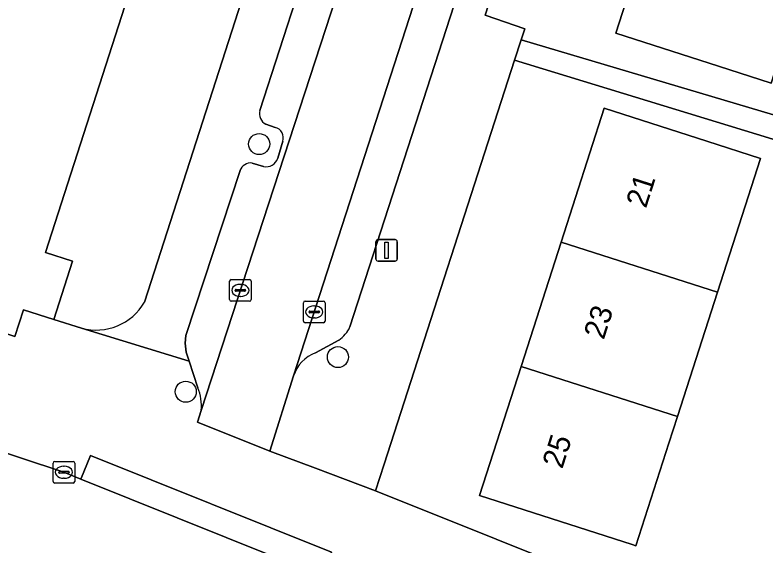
# Model space of a CAD drawing. Extents: x 162803 to 163818, y 381639 to 382475.
# Drawn here: x 163206.37 to 163241.2, y 382025.4 to 382050.05 of the extents above; entities that cross this region are included whole.
import ezdxf

# ---------------------------------------------------------------- set-up
doc = ezdxf.new("R2010")
doc.units = 0
for name, color, linetype in [('IMGEO_Boom', 7, 'Continuous'), ('IMGEO_Erf', 7, 'Continuous'), ('IMGEO_Kolk', 7, 'Continuous'), ('IMGEO_Lichtmast', 7, 'Continuous'), ('IMGEO_Muur', 7, 'Continuous'), ('IMGEO_Pand', 7, 'Continuous'), ('IMGEO_Pand_nummerreeks', 7, 'Continuous'), ('IMGEO_Parkeervlak_open', 7, 'Continuous'), ('IMGEO_Rijbaan_lokaal_open', 7, 'Continuous'), ('IMGEO_Voetpad_open', 7, 'Continuous')]:
    doc.layers.add(name, color=color, linetype=linetype)

msp = doc.modelspace()

# ---------------------------------------------------------------- linework, layer by layer
at = {"layer": 'IMGEO_Boom'}
for centre in [(163217.693, 382044.057), (163221.345, 382034.169), (163214.289, 382032.561)]:
    msp.add_circle(centre, 0.489, dxfattribs=at)
at = {"layer": 'IMGEO_Erf'}
for points in [[(163247.759, 382110.658), (163228.176, 382050.033), (163230.013, 382049.41), (163229.849, 382048.901), (163250.391, 382042.788)], [(163212.368, 382036.722), (163226.318, 382080.043), (163222.696, 382081.21), (163221.488, 382081.598), (163207.78, 382039.026), (163209.039, 382038.621), (163208.165, 382035.907), (163209.453, 382035.511)], [(163251.435, 382041.254), (163229.54, 382047.945), (163223.488, 382029.202), (163223.089, 382027.966), (163234.283, 382023.476), (163257.35, 382014.223)]]:
    msp.add_lwpolyline(points, dxfattribs=at)
for points in [[(163254.716, 382088.237), (163252.826, 382082.351), (163250.936, 382076.462), (163249.072, 382070.658), (163247.181, 382064.768), (163245.311, 382058.945), (163243.419, 382053.05), (163241.441, 382046.89), (163238.997, 382047.676), (163234.236, 382049.203), (163236.214, 382055.363), (163238.106, 382061.258), (163239.976, 382067.082), (163241.867, 382072.971), (163243.731, 382078.775), (163245.622, 382084.665), (163247.511, 382090.551), (163249.427, 382096.517), (163251.328, 382102.438), (163253.218, 382108.325), (163257.979, 382106.798), (163260.423, 382106.012), (163258.533, 382100.124), (163256.632, 382094.203)], [(163240.944, 382043.394), (163238.949, 382037.18), (163237.096, 382031.409), (163236.699, 382030.171), (163235.17, 382025.41), (163234.993, 382025.467), (163227.919, 382027.738), (163229.845, 382033.737), (163231.699, 382039.51), (163233.693, 382045.722), (163238.454, 382044.194)]]:
    msp.add_lwpolyline(points, close=True, dxfattribs=at)
msp.add_arc((163210.127, 382038.003), 2.582, 254.8709, 330.2488, dxfattribs=at)
at = {"layer": 'IMGEO_Kolk'}
for p, q in [((163216.321, 382036.839), (163216.321, 382037.691)), ((163216.396, 382037.765), (163217.248, 382037.765)), ((163216.809, 382037.545), (163216.834, 382037.545)), ((163217.322, 382037.691), (163217.322, 382036.839)), ((163216.58, 382037.259), (163216.58, 382037.271)), ((163217.018, 382037.222), (163216.62, 382037.222)), ((163216.623, 382037.308), (163217.021, 382037.308)), ((163217.064, 382037.271), (163217.064, 382037.259)), ((163216.832, 382036.985), (163216.807, 382036.985)), ((163217.248, 382036.765), (163216.396, 382036.765)), ((163219.746, 382035.838), (163219.746, 382036.69)), ((163219.821, 382036.764), (163220.673, 382036.764)), ((163220.234, 382036.544), (163220.259, 382036.544)), ((163220.747, 382036.69), (163220.747, 382035.838)), ((163220.005, 382036.258), (163220.005, 382036.27)), ((163220.443, 382036.221), (163220.045, 382036.221)), ((163220.048, 382036.307), (163220.446, 382036.307)), ((163220.489, 382036.27), (163220.489, 382036.258)), ((163220.257, 382035.984), (163220.232, 382035.984)), ((163220.673, 382035.764), (163219.821, 382035.764)), ((163208.136, 382028.397), (163208.136, 382029.249)), ((163208.211, 382029.323), (163209.063, 382029.323)), ((163209.137, 382029.249), (163209.137, 382028.397)), ((163208.395, 382028.817), (163208.395, 382028.829)), ((163208.438, 382028.866), (163208.836, 382028.866)), ((163208.624, 382029.103), (163208.649, 382029.103)), ((163208.879, 382028.829), (163208.879, 382028.817)), ((163208.833, 382028.78), (163208.435, 382028.78)), ((163208.647, 382028.543), (163208.622, 382028.543)), ((163209.063, 382028.323), (163208.211, 382028.323))]:
    msp.add_line(p, q, dxfattribs=at)
for points in [[(163216.321, 382036.839), (163216.321, 382037.691)], [(163216.396, 382037.765), (163217.248, 382037.765)], [(163217.322, 382037.691), (163217.322, 382036.839)], [(163217.248, 382036.765), (163216.396, 382036.765)], [(163219.746, 382035.838), (163219.746, 382036.69)], [(163219.821, 382036.764), (163220.673, 382036.764)], [(163220.747, 382036.69), (163220.747, 382035.838)], [(163220.673, 382035.764), (163219.821, 382035.764)], [(163208.136, 382028.397), (163208.136, 382029.249)], [(163208.211, 382029.323), (163209.063, 382029.323)], [(163209.137, 382029.249), (163209.137, 382028.397)], [(163209.063, 382028.323), (163208.211, 382028.323)]]:
    msp.add_lwpolyline(points, dxfattribs=at)
for centre, radius, start, end in [((163216.398, 382037.689), 0.0765, 91.552, 178.448), ((163216.398, 382037.689), 0.0765, 91.552, 178.448), ((163217.246, 382037.689), 0.0765, 1.552, 88.448), ((163217.246, 382037.689), 0.0765, 1.552, 88.448), ((163216.62, 382037.268), 0.0403, 85.8775, 175.7526), ((163216.617, 382037.258), 0.0366, 178.938, 274.7102), ((163217.021, 382037.265), 0.043, 264.8664, 352.4533), ((163217.025, 382037.27), 0.0386, 1.7309, 96.639), ((163216.398, 382036.841), 0.0765, 181.552, 268.448), ((163216.398, 382036.841), 0.0765, 181.552, 268.448), ((163217.246, 382036.841), 0.0765, 271.552, 358.448), ((163217.246, 382036.841), 0.0765, 271.552, 358.448), ((163219.823, 382036.688), 0.0765, 91.552, 178.448), ((163219.823, 382036.688), 0.0765, 91.552, 178.448), ((163220.671, 382036.688), 0.0765, 1.552, 88.448), ((163220.671, 382036.688), 0.0765, 1.552, 88.448), ((163220.045, 382036.267), 0.0403, 85.8775, 175.7526), ((163220.042, 382036.257), 0.0366, 178.938, 274.7102), ((163220.446, 382036.264), 0.043, 264.8664, 352.4533), ((163220.45, 382036.269), 0.0386, 1.7309, 96.639), ((163219.823, 382035.84), 0.0765, 181.552, 268.448), ((163219.823, 382035.84), 0.0765, 181.552, 268.448), ((163220.671, 382035.84), 0.0765, 271.552, 358.448), ((163220.671, 382035.84), 0.0765, 271.552, 358.448), ((163208.213, 382029.247), 0.0765, 91.552, 178.448), ((163208.213, 382029.247), 0.0765, 91.552, 178.448), ((163209.061, 382029.247), 0.0765, 1.552, 88.448), ((163209.061, 382029.247), 0.0765, 1.552, 88.448), ((163208.435, 382028.826), 0.0403, 85.8775, 175.7526), ((163208.432, 382028.816), 0.0366, 178.938, 274.7102), ((163208.836, 382028.823), 0.043, 264.8664, 352.4533), ((163208.84, 382028.828), 0.0386, 1.7309, 96.639), ((163208.213, 382028.399), 0.0765, 181.552, 268.448), ((163208.213, 382028.399), 0.0765, 181.552, 268.448), ((163209.061, 382028.399), 0.0765, 271.552, 358.448), ((163209.061, 382028.399), 0.0765, 271.552, 358.448)]:
    msp.add_arc(centre, radius, start, end, dxfattribs=at)
for centre, major_axis, ratio, start_param, end_param in [((163216.808, 382037.265), (-0.387, 0.002), 0.722429, 4.712389, 7.853982), ((163216.833, 382037.265), (-0.39, 0.002), 0.717154, 1.570796, 4.712389), ((163220.233, 382036.264), (-0.387, 0.002), 0.722429, 4.712389, 7.853982), ((163220.258, 382036.264), (-0.39, 0.002), 0.717154, 1.570796, 4.712389), ((163208.623, 382028.823), (-0.387, 0.002), 0.722429, 4.712389, 7.853982), ((163208.648, 382028.823), (-0.39, 0.002), 0.717154, 1.570796, 4.712389)]:
    msp.add_ellipse(centre, major_axis=major_axis, ratio=ratio, start_param=start_param, end_param=end_param, dxfattribs=at)
at = {"layer": 'IMGEO_Lichtmast'}
for p, q in [((163223.206, 382039.621), (163223.996, 382039.621)), ((163223.996, 382039.621), (163223.206, 382039.621)), ((163223.106, 382038.721), (163223.106, 382039.521)), ((163223.106, 382039.521), (163223.106, 382038.721)), ((163224.096, 382039.521), (163224.096, 382038.721)), ((163224.096, 382038.721), (163224.096, 382039.521)), ((163223.996, 382038.621), (163223.206, 382038.621)), ((163223.206, 382038.621), (163223.996, 382038.621))]:
    msp.add_line(p, q, dxfattribs=at)
msp.add_lwpolyline([(163223.526, 382039.496), (163223.676, 382039.496), (163223.676, 382038.746), (163223.526, 382038.746), (163223.526, 382039.496)], dxfattribs=at)
for centre, start, end in [((163223.206, 382039.521), 90, 180), ((163223.206, 382039.521), 90, 180), ((163223.996, 382039.521), 0, 90), ((163223.996, 382039.521), 360, 90), ((163223.206, 382038.721), 180, 270), ((163223.206, 382038.721), 180, 270), ((163223.996, 382038.721), 270, 0), ((163223.996, 382038.721), 270, 0)]:
    msp.add_arc(centre, 0.1, start, end, dxfattribs=at)
at = {"layer": 'IMGEO_Muur'}
for points in [[(163226.318, 382080.043), (163212.368, 382036.722)], [(163208.165, 382035.907), (163209.453, 382035.511)]]:
    msp.add_lwpolyline(points, dxfattribs=at)
msp.add_arc((163210.127, 382038.003), 2.582, 254.8709, 330.2488, dxfattribs=at)
at = {"layer": 'IMGEO_Pand'}
for points in [[(163202.291, 382037.836), (163201.882, 382036.573), (163206.362, 382035.122), (163206.762, 382036.359), (163208.165, 382035.907), (163209.039, 382038.621), (163207.78, 382039.026), (163221.488, 382081.598), (163222.696, 382081.21), (163223.425, 382083.487), (163216.698, 382085.758), (163215.934, 382083.387), (163213.268, 382084.245), (163198.696, 382038.994)], [(163243.419, 382053.05), (163236.214, 382055.363), (163234.236, 382049.203), (163238.997, 382047.676), (163241.441, 382046.89)], [(163231.699, 382039.51), (163238.949, 382037.18), (163240.944, 382043.394), (163238.454, 382044.194), (163233.693, 382045.722)], [(163231.699, 382039.51), (163229.845, 382033.737), (163237.096, 382031.409), (163238.949, 382037.18)], [(163229.845, 382033.737), (163227.919, 382027.738), (163234.993, 382025.467), (163235.17, 382025.41), (163236.699, 382030.171), (163237.096, 382031.409)]]:
    msp.add_lwpolyline(points, close=True, dxfattribs=at)
at = {"layer": 'IMGEO_Parkeervlak_open'}
for points in [[(163232.808, 382075.129), (163219.286, 382033.294)], [(163215.005, 382031.688), (163227.986, 382071.536)], [(163221.906, 382035.578), (163230.501, 382062.143)], [(163220.457, 382054.085), (163217.719, 382045.617)], [(163218.005, 382044.974), (163218.436, 382044.831)], [(163218.787, 382044.184), (163218.557, 382043.397)], [(163217.891, 382043.019), (163217.366, 382043.177)], [(163216.804, 382042.833), (163214.289, 382035.166), (163214.259, 382034.808), (163214.314, 382034.401), (163214.452, 382033.974), (163214.849, 382032.74)], [(163220.308, 382034.371), (163221.384, 382034.947)]]:
    msp.add_lwpolyline(points, dxfattribs=at)
for centre, radius, start, end in [((163218.272, 382045.478), 0.57, 165.8687, 242.0893), ((163218.312, 382044.345), 0.501, 341.2635, 75.6965), ((163217.316, 382042.627), 0.552, 84.8335, 158.1081), ((163218.023, 382043.562), 0.559, 256.3211, 342.8346), ((163220.552, 382036.166), 1.476, 304.2927, 336.5082), ((163220.958, 382032.731), 1.765, 111.6214, 161.3805), ((163212.8, 382031.899), 2.215, 354.5445, 22.3252)]:
    msp.add_arc(centre, radius, start, end, dxfattribs=at)
at = {"layer": 'IMGEO_Rijbaan_lokaal_open'}
for points in [[(163232.808, 382075.129), (163233.191, 382076.29), (163229.848, 382077.312), (163227.986, 382071.536), (163215.005, 382031.688), (163214.829, 382031.148), (163218.19, 382029.798), (163219.286, 382033.294)], [(163198.267, 382024.955), (163205.64, 382022.508), (163238.551, 382009.339), (163241.137, 382015.775), (163220.636, 382023.993), (163209.414, 382028.496), (163208.637, 382028.823), (163200.444, 382031.53)]]:
    msp.add_lwpolyline(points, close=True, dxfattribs=at)
at = {"layer": 'IMGEO_Voetpad_open'}
for points in [[(163219.286, 382033.294), (163218.19, 382029.798), (163220.309, 382029.005), (163223.089, 382027.966), (163223.488, 382029.202), (163229.54, 382047.945), (163229.849, 382048.901), (163230.013, 382049.41), (163228.176, 382050.033), (163247.759, 382110.658)], [(163228.194, 382082.834), (163227.323, 382083.11), (163226.318, 382080.043), (163212.368, 382036.722)], [(163230.501, 382062.143), (163221.906, 382035.578)], [(163217.719, 382045.617), (163220.457, 382054.085)], [(163214.849, 382032.74), (163214.452, 382033.974), (163209.453, 382035.511), (163208.165, 382035.907), (163206.762, 382036.359), (163206.362, 382035.122), (163201.882, 382036.573), (163202.291, 382037.836), (163198.696, 382038.994), (163197.559, 382038.734), (163195.801, 382038.331), (163195.426, 382038.245), (163195.367, 382038.062), (163192.269, 382039.176), (163184.882, 382041.832), (163177.379, 382044.53), (163177.725, 382045.829), (163175.197, 382048.077), (163171.798, 382048.894), (163171.412, 382047.289), (163166.822, 382048.392)], [(163218.436, 382044.831), (163218.005, 382044.974)], [(163161.734, 382044.254), (163197.135, 382032.623), (163200.444, 382031.53), (163208.637, 382028.823), (163209.414, 382028.496), (163209.865, 382029.593), (163221.055, 382025.109), (163220.636, 382023.993), (163241.137, 382015.775), (163244.386, 382014.495), (163257.778, 382009.046), (163258.164, 382010.136), (163269.369, 382005.691), (163268.89, 382004.622), (163276.65, 382001.485), (163297.139, 381992.593), (163300.295, 381991.223), (163309.414, 381987.243), (163309.902, 381988.367), (163319.822, 381984.046), (163319.351, 381982.939), (163334.063, 381976.602), (163337.225, 381975.21), (163360.196, 381965.225)], [(163218.557, 382043.397), (163218.787, 382044.184)], [(163217.366, 382043.177), (163217.891, 382043.019)], [(163209.453, 382035.511), (163214.452, 382033.974), (163214.314, 382034.401), (163214.259, 382034.808), (163214.289, 382035.166), (163216.804, 382042.833)], [(163221.384, 382034.947), (163220.308, 382034.371)], [(163223.089, 382027.966), (163220.309, 382029.005), (163218.19, 382029.798), (163214.829, 382031.148), (163215.005, 382031.688)], [(163361.532, 381969.699), (163322.499, 381986.595), (163317.691, 381988.56), (163314.664, 381989.892), (163311.571, 381991.346), (163291.511, 382000), (163271.449, 382008.655), (163266.604, 382010.447), (163263.485, 382011.703), (163260.414, 382012.994), (163257.35, 382014.223), (163234.283, 382023.476), (163223.089, 382027.966)]]:
    msp.add_lwpolyline(points, dxfattribs=at)
for points in [[(163229.849, 382048.901), (163229.54, 382047.945), (163251.435, 382041.254), (163260.838, 382067.439), (163259.753, 382067.868), (163257.832, 382062.501), (163256.411, 382062.992), (163256.023, 382061.928), (163255.978, 382061.804), (163257.296, 382061.32), (163250.391, 382042.788)], [(163221.055, 382025.109), (163209.865, 382029.593), (163209.414, 382028.496), (163220.636, 382023.993)]]:
    msp.add_lwpolyline(points, close=True, dxfattribs=at)
for centre, radius, start, end in [((163218.272, 382045.478), 0.57, 165.8687, 242.0893), ((163218.312, 382044.345), 0.501, 341.2635, 75.6965), ((163217.316, 382042.627), 0.552, 84.8335, 158.1081), ((163218.023, 382043.562), 0.559, 256.3211, 342.8346), ((163210.127, 382038.003), 2.582, 254.8709, 330.2488), ((163220.552, 382036.166), 1.476, 304.2927, 336.5082), ((163220.958, 382032.731), 1.765, 111.6214, 161.3805), ((163212.8, 382031.899), 2.215, 354.5445, 22.3252)]:
    msp.add_arc(centre, radius, start, end, dxfattribs=at)

# ---------------------------------------------------------------- texts
at = {"layer": 'IMGEO_Pand_nummerreeks'}
for s, p in [('21', (163235.636, 382041.043)), ('23', (163233.676, 382034.94)), ('25', (163231.752, 382028.946))]:
    msp.add_text(s, height=1, rotation=72.2001, dxfattribs=at).set_placement(p)

doc.saveas('drawing.dxf')
